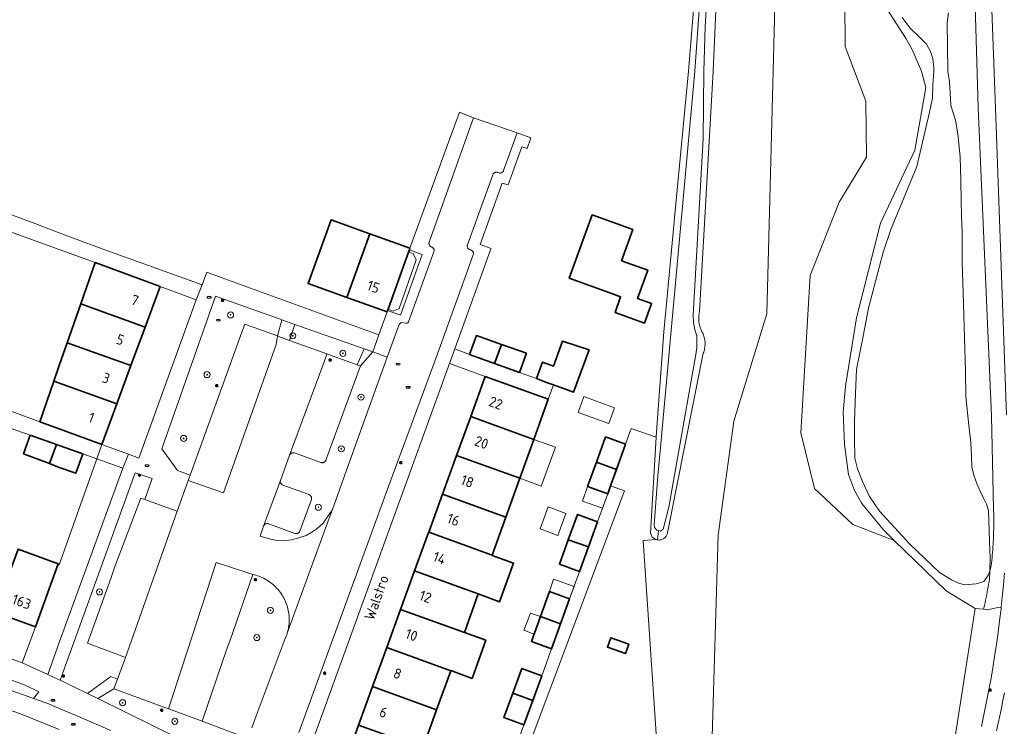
# Model space of a CAD drawing. Header units: metres. Extents: x 152610 to 160096, y 456114 to 462495.
# Tile 930 of 938: x 158995 to 159124, y 460914 to 461007. Entities that reach past the tile are written whole.
import ezdxf
from ezdxf.enums import TextEntityAlignment as Align

# ---------------------------------------------------------------- set-up
doc = ezdxf.new("R2010")
doc.units = ezdxf.units.M
doc.header["$LTSCALE"] = 0.5
doc.layers.get('0').update_dxf_attribs({"linetype": 'CONTINUOUS'})
for name, color, linetype, lineweight in [('B-PV-GR-BEPLANTING_CULTUUR_BOSPLANTSOEN-GV', 251, 'CONTINUOUS', 18), ('B-PV-GR-BEPLANTING_CULTUUR_HEESTERS-GV', 251, 'CONTINUOUS', 18), ('B-PV-GR-BEPLANTING_CULTUUR_ROOS-GV', 251, 'CONTINUOUS', 18), ('B-PV-GR-BOOM-S', 251, 'CONTINUOUS', 25), ('B-PV-GR-HAAG-GV', 251, 'CONTINUOUS', 13), ('B-PV-GW-TALUD_KRUIN-G', 251, 'CONTINUOUS', 18), ('B-PV-IE-MEUBILAIR-S', 251, 'CONTINUOUS', 25), ('B-PV-OG-BEBOUWING-GV', 6, 'CONTINUOUS', 35), ('B-PV-OG-BEBOUWING-T18', 1, 'CONTINUOUS', 18), ('B-PV-OG-BEBOUWING_OVERBOUWING-GV', 251, 'CONTINUOUS', 18), ('B-PV-OG-BEBOUWING_SCHUUR-GV', 251, 'CONTINUOUS', 18), ('B-PV-OG-TERREIN_BEGROEID-GV', 251, 'CONTINUOUS', 18), ('B-PV-OG-TERREIN_OEVER-GV', 251, 'CONTINUOUS', 18), ('B-PV-OG-TOPOGRAFIE-T18', 1, 'CONTINUOUS', 18), ('B-PV-OG-WATER_SLOOT-GV', 251, 'CONTINUOUS', 18), ('B-PV-VH-GESLOTENVERHARDING_ASFALT-GV', 251, 'CONTINUOUS', 18), ('B-PV-VH-ONVERHARD_ZAND-GV', 251, 'CONTINUOUS', 18), ('B-PV-VH-OPENVERHARDING_BETONSTRAATSTEEN-GV', 251, 'CONTINUOUS', 18), ('B-PV-VH-OPENVERHARDING_STRAATBAKSTEEN-GV', 251, 'CONTINUOUS', 18), ('B-PV-VH-OPENVERHARDING_TEGEL-GV', 251, 'CONTINUOUS', 18)]:
    doc.layers.add(name, color=color, linetype=linetype, lineweight=lineweight)
doc.styles.add('NLCS-ISO', font='NLCS-ISO.ttf')
doc.styles.add('NLCS-ISO-M750-T18', font='NLCS-ISO.ttf', dxfattribs={"height": 1.35})

# ---------------------------------------------------------------- blocks, each defined once
blk = doc.blocks.new('SIE-MEUBILAIR_PAAL_LICHTMAST-SO')
for points in [[(-0.62, 0), (-1, 0)], [(-0.71, 0.71), (-0.44, 0.44)], [(0, 1), (0, 0.62)], [(0.44, 0.44), (0.71, 0.71)], [(1, 0), (0.62, 0)], [(-0.71, -0.71), (-0.44, -0.44)], [(0, -0.62), (0, -1)], [(0.44, -0.44), (0.71, -0.71)]]:
    blk.add_lwpolyline(points)
blk.add_circle((0, 0), 0.5)
blk = doc.blocks.new('SIE-MEUBILAIR_PUT_RIOOLPUT-SO')
blk.add_ellipse((0, 0), major_axis=(1.25, 0), ratio=0.54)
at = {"style": 'NLCS-ISO'}
blk.add_text('ri', height=0.75, dxfattribs=at).set_placement((-0.04, 0.07), align=Align.MIDDLE_CENTER)
blk = doc.blocks.new('SGR-BOOM_GBKN-SO')
at = {"linetype": 'ByBlock', "lineweight": 18}
h = blk.add_hatch(color=0, dxfattribs=at)
h.dxf.hatch_style = 1
edge = h.paths.add_edge_path()
edge.add_arc((0, 0), 0.25, 0, 360)
at = {"color": 0, "linetype": 'ByBlock', "lineweight": 18}
for radius in [2, 0.25]:
    blk.add_circle((0, 0), radius, dxfattribs=at)
at = {"color": 0, "linetype": 'ByBlock', "lineweight": 18, "style": 'NLCS-ISO'}
blk.add_attdef('SOORT', (2.5, 0), '', height=1.5, dxfattribs=at)

msp = doc.modelspace()

# ---------------------------------------------------------------- linework, layer by layer
at = {"layer": 'B-PV-GR-BEPLANTING_CULTUUR_BOSPLANTSOEN-GV', "flags": 128}
for points in [[(159116.207, 460900.915), (159120.632, 460929.286), (159116.812, 460931.59), (159110.002, 460938.218), (159104.531, 460940.35), (159099.471, 460945.075), (159097.679, 460952.391), (159098.927, 460973.12), (159102.747, 460982.75), (159106.323, 460988.71), (159106.267, 460996.043), (159104.763, 461000), (159103.529, 461003.249), (159103.096, 461062.088)], [(159103.096, 461062.088), (159103.529, 461003.249), (159104.763, 461000), (159106.267, 460996.043), (159106.323, 460988.71), (159102.747, 460982.75), (159098.927, 460973.12), (159097.679, 460952.391), (159099.471, 460945.075), (159104.531, 460940.35), (159110.002, 460938.218), (159108.511, 460939.669), (159105.721, 460943.104), (159104.747, 460944.82), (159103.969, 460946.927), (159103.426, 460950.866), (159103.273, 460955.117), (159103.587, 460958.549), (159105.037, 460967.557), (159108.178, 460979.997), (159112.7, 460989.591), (159114.17, 460997.844), (159113.574, 461000), (159112.356, 461002.864), (159111.561, 461004.262), (159107.754, 461010.24)], [(159094.967, 461036.293), (159094.021, 461000), (159093.19, 460968.083), (159088.881, 460953.949), (159086.795, 460938.936), (159085.997, 460912.437)], [(159085.997, 460912.437), (159086.795, 460938.936), (159088.881, 460953.949), (159093.19, 460968.083), (159094.021, 461000), (159094.967, 461036.293)], [(159087.112, 461021.918), (159086.127, 461000), (159084.353, 460968.36), (159084.315, 460968.19), (159084.284, 460968.018), (159084.262, 460967.846), (159084.247, 460967.672), (159084.24, 460967.498), (159084.242, 460967.323), (159084.251, 460967.149), (159084.268, 460966.976), (159084.294, 460966.804), (159084.327, 460966.632), (159084.368, 460966.463), (159084.416, 460966.296), (159084.473, 460966.131), (159084.537, 460965.969), (159084.608, 460965.81), (159084.61, 460965.805), (159084.655, 460965.726), (159084.731, 460965.581), (159084.799, 460965.433), (159084.86, 460965.282), (159084.914, 460965.128), (159084.96, 460964.971), (159084.998, 460964.812), (159085.028, 460964.652), (159085.051, 460964.49), (159085.065, 460964.328), (159085.072, 460964.165), (159085.07, 460964.002), (159085.061, 460963.839), (159085.043, 460963.677), (159085.018, 460963.516), (159084.985, 460963.356), (159084.944, 460963.198), (159084.895, 460963.042), (159084.839, 460962.889), (159080.116, 460939.258), (159080.1, 460939.176), (159080.075, 460939.084), (159080.042, 460938.994), (159080.002, 460938.907), (159079.954, 460938.825), (159079.9, 460938.746), (159079.84, 460938.672), (159079.773, 460938.604), (159079.701, 460938.541), (159079.624, 460938.484), (159079.543, 460938.435), (159079.457, 460938.392), (159079.369, 460938.356), (159079.277, 460938.328), (159079.184, 460938.308), (159079.077, 460938.295), (159078.97, 460938.291), (159078.812, 460938.307), (159078.765, 460938.312), (159078.567, 460938.368), (159076.926, 460938.216), (159079.72, 460896.52)], [(159079.72, 460896.52), (159076.926, 460938.216), (159078.567, 460938.368), (159078.113, 460938.689), (159077.863, 460939.186), (159078.627, 460951.832), (159075.349, 460952.959), (159074.605, 460950.912), (159073.404, 460947.6), (159072.613, 460945.419), (159074.445, 460944.757), (159054.909, 460892.726)]]:
    msp.add_lwpolyline(points, dxfattribs=at)
for points in [[(159008.371, 460947.753), (159004.926, 460948.977), (159000, 460935.05), (158999.871, 460935.166), (158996.846, 460926.855), (158995.119, 460922.115), (158998.469, 460920.603), (159000, 460924.796)], [(159075.012, 460924.588), (159074.577, 460923.355), (159072.207, 460924.192), (159072.643, 460925.425)]]:
    msp.add_lwpolyline(points, close=True, dxfattribs=at)
at = {"layer": 'B-PV-GR-BEPLANTING_CULTUUR_HEESTERS-GV', "flags": 128}
for points in [[(159029.313, 460967.291), (159028.895, 460967.439), (159027.751, 460967.844), (159020.598, 460970.378), (159013.521, 460950.309), (159015.582, 460947.46), (159017.238, 460946.857), (159023.892, 460965.177), (159024.446, 460966.702), (159028.727, 460965.159)], [(159040.149, 460963.452), (159031.019, 460966.687), (159030.345, 460964.576), (159035.26, 460962.804), (159039.26, 460961.363)], [(159012.214, 460946.4), (159009.979, 460947.124), (159000.094, 460919.868), (159003.71, 460918.095), (159006.783, 460920.331), (159007.656, 460919.995), (159008.721, 460922.849), (159007.077, 460923.461), (159003.716, 460924.712), (159006.835, 460933.366), (159007.292, 460934.665), (159010.751, 460943.83), (159011.26, 460943.646)], [(159018.819, 460914.458), (159015.619, 460915.625), (159014.378, 460916.078), (159007.175, 460918.703), (159005.084, 460917.422), (159023.404, 460908.416), (159024.104, 460910.275), (159024.827, 460912.196)]]:
    msp.add_lwpolyline(points, close=True, dxfattribs=at)
at = {"layer": 'B-PV-GR-BEPLANTING_CULTUUR_ROOS-GV', "flags": 128}
msp.add_lwpolyline([(158974.517, 460926.904), (158970.086, 460928.527), (158969.291, 460927.364), (158968.938, 460926.3), (158968.586, 460924.272), (158968.936, 460922.191), (158977.737, 460921.583), (158985.769, 460920.373), (158993.513, 460918.539), (158995.884, 460917.721), (158996.616, 460917.45), (158997.291, 460918.333), (158995.523, 460919.208)], close=True, dxfattribs=at)
at = {"layer": 'B-PV-GR-HAAG-GV', "flags": 128}
for points in [[(159047.809, 460975.899), (159046.115, 460976.507), (159046.005, 460976.2), (159046.633, 460976), (159047.019, 460975.179), (159044.775, 460968.777), (159044.001, 460968.405), (159043.31, 460968.695), (159043.244, 460968.51), (159044.938, 460967.902)], [(159046.005, 460976.2), (159043.31, 460968.695), (159044.001, 460968.405), (159044.775, 460968.777), (159047.019, 460975.179), (159046.633, 460976)]]:
    msp.add_lwpolyline(points, close=True, dxfattribs=at)
at = {"layer": 'B-PV-GW-TALUD_KRUIN-G', "flags": 128}
for points in [[(158920.846, 461283.67), (159000, 461252.734), (159050.954, 461232.076), (159103.402, 461215.606), (159108.794, 461210.039), (159111.73, 461204.033), (159113.819, 461185.315), (159108.312, 461129.97), (159103.096, 461062.088), (159103.529, 461003.249), (159104.763, 461000), (159106.267, 460996.043), (159106.323, 460988.71), (159102.747, 460982.75), (159098.927, 460973.12), (159097.679, 460952.391), (159099.471, 460945.075), (159104.531, 460940.35), (159110.002, 460938.218)], [(159120.632, 460929.286), (159116.207, 460900.915), (159116.275, 460898.992), (159115.436, 460896.769), (159114.445, 460895.084), (159113.914, 460892.596), (159113.186, 460890.43), (159112.783, 460887.93), (159112.376, 460886.124), (159111.166, 460883.727), (159109.987, 460881.78), (159105.964, 460880.556)]]:
    msp.add_lwpolyline(points, dxfattribs=at)
at = {"layer": 'B-PV-OG-BEBOUWING-GV', "flags": 128}
for points in [[(159070.192, 460981.089), (159067.177, 460972.75), (159072.544, 460970.817), (159073.947, 460970.319), (159073.209, 460968.242), (159077.111, 460966.855), (159078.031, 460969.446), (159076.189, 460970.101), (159077.513, 460973.824), (159074.068, 460975.048), (159075.549, 460979.159)], [(159040.91, 460978.588), (159035.797, 460980.424), (159032.769, 460972.059), (159037.894, 460970.219)], [(159046.183, 460976.695), (159040.91, 460978.588), (159037.894, 460970.219), (159043.176, 460968.322), (159043.244, 460968.51), (159043.31, 460968.695), (159046.005, 460976.2), (159046.115, 460976.507)], [(159013.286, 460971.664), (159004.741, 460974.806), (159002.845, 460969.389), (159011.314, 460966.332)], [(159011.314, 460966.332), (159002.845, 460969.389), (159001.05, 460964.261), (159009.443, 460961.273)], [(159058.248, 460964.033), (159054.943, 460965.201), (159054.05, 460962.735), (159057.345, 460961.539)], [(159009.443, 460961.273), (159001.05, 460964.261), (159000, 460961.263), (158999.279, 460959.202), (159007.573, 460956.215)], [(159061.53, 460962.874), (159058.248, 460964.033), (159057.345, 460961.539), (159060.617, 460960.352)], [(159062.844, 460959.544), (159064.316, 460959.01), (159065.102, 460958.724), (159067.743, 460957.766), (159069.789, 460963.329), (159066.298, 460964.489), (159065.106, 460961.192), (159063.635, 460961.725)], [(159007.573, 460956.215), (158999.279, 460959.202), (158997.414, 460953.872), (159000, 460952.924), (159005.597, 460950.872)], [(159064.414, 460956.83), (159056.12, 460959.832), (159054.197, 460954.544), (159062.51, 460951.538)], [(159062.51, 460951.538), (159054.197, 460954.544), (159052.34, 460949.437), (159060.67, 460946.426)], [(158999.619, 460950.86), (158996.173, 460952.082), (158995.303, 460949.631), (158998.699, 460948.35)], [(159000, 460950.725), (158999.619, 460950.86), (158998.699, 460948.35), (159000, 460947.859), (159002.177, 460947.085), (159003.079, 460949.631)], [(159074.605, 460950.912), (159071.955, 460951.874), (159070.754, 460948.558), (159073.404, 460947.6)], [(159060.67, 460946.426), (159052.34, 460949.437), (159050.483, 460944.33), (159058.83, 460941.312)], [(159073.404, 460947.6), (159070.754, 460948.558), (159069.593, 460945.349), (159072.24, 460944.389), (159072.613, 460945.419)], [(159058.83, 460941.312), (159050.483, 460944.33), (159048.66, 460939.316), (159057.024, 460936.292)], [(159070.899, 460940.69), (159068.254, 460941.65), (159067.055, 460938.338), (159069.7, 460937.382)], [(159057.024, 460936.292), (159048.66, 460939.316), (159048.658, 460939.311), (159046.812, 460934.231), (159055.192, 460931.201), (159055.19, 460931.197), (159058.011, 460930.175), (159059.84, 460935.256), (159057.019, 460936.278)], [(159069.7, 460937.382), (159067.055, 460938.338), (159065.885, 460935.105), (159068.528, 460934.147)], [(158999.871, 460935.166), (158994.571, 460937.095), (158991.526, 460928.791), (158996.846, 460926.855)], [(159055.192, 460931.201), (159046.812, 460934.231), (159046.811, 460934.228), (159044.967, 460929.158), (159053.364, 460926.121), (159055.19, 460931.197)], [(159067.227, 460930.557), (159064.585, 460931.515), (159063.397, 460928.235), (159066.039, 460927.279)], [(159053.364, 460926.121), (159044.967, 460929.158), (159043.145, 460924.148), (159043.144, 460924.145), (159051.558, 460921.103), (159051.56, 460921.108), (159054.383, 460920.092), (159056.187, 460925.105)], [(159066.039, 460927.279), (159063.397, 460928.235), (159062.204, 460924.938), (159064.844, 460923.981)], [(159075.012, 460924.588), (159072.643, 460925.425), (159072.207, 460924.192), (159074.577, 460923.355)], [(159051.558, 460921.103), (159043.144, 460924.145), (159041.273, 460919), (159049.705, 460915.952)], [(159063.562, 460920.444), (159060.925, 460921.402), (159059.745, 460918.143), (159062.382, 460917.189)], [(159049.705, 460915.952), (159041.273, 460919), (159039.436, 460913.949), (159047.885, 460910.894)], [(159062.382, 460917.189), (159059.745, 460918.143), (159058.578, 460914.919), (159061.212, 460913.961)], [(159047.885, 460910.894), (159039.436, 460913.949), (159037.552, 460908.767), (159046.018, 460905.706)]]:
    msp.add_lwpolyline(points, close=True, dxfattribs=at)
at = {"layer": 'B-PV-OG-BEBOUWING_OVERBOUWING-GV', "flags": 128}
for points in [[(159065.36, 460950.507), (159062.51, 460951.538), (159060.67, 460946.426), (159063.492, 460945.406)], [(159072.24, 460944.389), (159069.593, 460945.349), (159068.907, 460943.413), (159071.554, 460942.496)], [(159066.741, 460941.807), (159064.421, 460942.663), (159063.347, 460939.754), (159065.667, 460938.897)], [(159067.813, 460932.175), (159065.125, 460933.146), (159064.585, 460931.515), (159067.227, 460930.557)]]:
    msp.add_lwpolyline(points, close=True, dxfattribs=at)
at = {"layer": 'B-PV-OG-BEBOUWING_SCHUUR-GV', "flags": 128}
for points in [[(159073.138, 460955.698), (159069.114, 460957.175), (159068.353, 460955.101), (159072.377, 460953.625)], [(159063.397, 460928.235), (159062.053, 460928.67), (159061.201, 460926.415), (159062.556, 460925.911)]]:
    msp.add_lwpolyline(points, close=True, dxfattribs=at)
at = {"layer": 'B-PV-OG-TERREIN_BEGROEID-GV', "flags": 128}
for points in [[(159119.371, 461052.122), (159121.032, 460995.166), (159122.81, 460954.656), (159123.078, 460942.418), (159123.099, 460941.602), (159123.103, 460941.249), (159123.105, 460940.896), (159123.105, 460940.543), (159123.102, 460940.19), (159123.097, 460939.837), (159123.089, 460939.484), (159123.079, 460939.132), (159123.067, 460938.779), (159123.052, 460938.426), (159123.034, 460938.074), (159123.014, 460937.722), (159122.991, 460937.37), (159122.967, 460937.017), (159122.939, 460936.666), (159122.909, 460936.314), (159122.877, 460935.963), (159122.842, 460935.611), (159122.805, 460935.261), (159122.765, 460934.91), (159122.595, 460934.229), (159122.592, 460934.023), (159122.575, 460933.782), (159122.557, 460933.477), (159122.53, 460933.161), (159122.476, 460932.812), (159122.419, 460932.464), (159122.36, 460932.116), (159122.299, 460931.769), (159122.235, 460931.422), (159122.168, 460931.075), (159122.099, 460930.729), (159122.028, 460930.383), (159121.954, 460930.038), (159121.878, 460929.694), (159121.761, 460929.178), (159122.27, 460929.129), (159123.66, 460929.401), (159124.085, 460929.484), (159124.227, 460930.791), (159124.38, 460932.354), (159124.517, 460933.919)], [(159124.795, 460954.792), (159123.371, 460993.964), (159121.459, 461045.824)], [(159025.35, 460913.584), (159025.949, 460915.176), (159029.776, 460925.34), (159029.861, 460925.544), (159029.939, 460925.751), (159030.009, 460925.961), (159030.038, 460926.058), (159030.071, 460926.173), (159030.126, 460926.388), (159030.173, 460926.604), (159030.213, 460926.822), (159030.244, 460927.041), (159030.267, 460927.261), (159030.283, 460927.481), (159030.29, 460927.703), (159030.289, 460927.924), (159030.281, 460928.145), (159030.264, 460928.365), (159030.24, 460928.585), (159030.207, 460928.804), (159030.167, 460929.022), (159030.119, 460929.238), (159030.063, 460929.452), (159029.999, 460929.663), (159029.928, 460929.873), (159029.849, 460930.08), (159029.762, 460930.283), (159029.669, 460930.484), (159029.568, 460930.681), (159029.46, 460930.874), (159029.346, 460931.063), (159029.224, 460931.248), (159029.096, 460931.428), (159028.962, 460931.604), (159028.821, 460931.775), (159028.674, 460931.94), (159028.521, 460932.1), (159028.363, 460932.255), (159028.199, 460932.403), (159028.03, 460932.546), (159027.856, 460932.682), (159027.676, 460932.812), (159027.493, 460932.935), (159027.305, 460933.052), (159027.113, 460933.162), (159026.917, 460933.265), (159026.717, 460933.361), (159026.515, 460933.449), (159026.309, 460933.53), (159026.1, 460933.603), (159025.889, 460933.669), (159025.675, 460933.727), (159025.501, 460933.769), (159022.485, 460924.986), (159022.041, 460923.825), (159018.819, 460914.458), (159024.827, 460912.196)], [(159121.467, 460913.746), (159121.798, 460915.282), (159122.114, 460916.82), (159122.414, 460918.362), (159122.697, 460919.907), (159122.965, 460921.454), (159123.216, 460923.005), (159123.45, 460924.558), (159123.669, 460926.113), (159123.871, 460927.67), (159124.057, 460929.23), (159124.085, 460929.484), (159123.66, 460929.401), (159122.27, 460929.129), (159121.761, 460929.178), (159120.632, 460929.286), (159116.207, 460900.915)], [(159000, 460913.366), (158994.901, 460915.406), (158992.622, 460916.196)]]:
    msp.add_lwpolyline(points, dxfattribs=at)
msp.add_lwpolyline([(159041.294, 460963.047), (159039.681, 460961.211), (159039.119, 460959.684), (159035.109, 460948.799), (159035.101, 460948.778), (159035.072, 460948.721), (159035.037, 460948.669), (159034.996, 460948.621), (159034.949, 460948.579), (159034.896, 460948.543), (159034.84, 460948.514), (159034.781, 460948.493), (159034.719, 460948.479), (159034.656, 460948.473), (159034.593, 460948.474), (159034.531, 460948.484), (159034.47, 460948.502), (159030.982, 460949.759), (159030.963, 460949.765), (159030.901, 460949.78), (159030.838, 460949.787), (159030.775, 460949.786), (159030.712, 460949.777), (159030.651, 460949.761), (159030.592, 460949.736), (159030.537, 460949.705), (159030.487, 460949.667), (159030.441, 460949.623), (159030.402, 460949.573), (159030.369, 460949.519), (159030.343, 460949.461), (159029.124, 460946.149), (159029.109, 460946.087), (159029.103, 460946.024), (159029.104, 460945.961), (159029.114, 460945.898), (159029.131, 460945.837), (159029.156, 460945.779), (159029.188, 460945.725), (159029.226, 460945.674), (159029.271, 460945.63), (159029.321, 460945.591), (159029.375, 460945.558), (159029.433, 460945.533), (159032.907, 460944.282), (159032.965, 460944.257), (159033.019, 460944.224), (159033.069, 460944.185), (159033.114, 460944.141), (159033.152, 460944.09), (159033.184, 460944.036), (159033.209, 460943.977), (159033.226, 460943.917), (159033.236, 460943.854), (159033.237, 460943.791), (159033.231, 460943.728), (159033.216, 460943.666), (159033.207, 460943.638), (159031.671, 460939.468), (159031.662, 460939.444), (159031.633, 460939.388), (159031.598, 460939.336), (159031.556, 460939.288), (159031.509, 460939.246), (159031.457, 460939.21), (159031.4, 460939.182), (159031.341, 460939.16), (159031.279, 460939.147), (159031.216, 460939.141), (159031.153, 460939.143), (159031.091, 460939.153), (159031.03, 460939.171), (159028.288, 460940.175), (159027.563, 460940.44), (159027.534, 460940.449), (159027.473, 460940.464), (159027.41, 460940.47), (159027.346, 460940.468), (159027.284, 460940.459), (159027.223, 460940.441), (159027.165, 460940.416), (159027.111, 460940.384), (159027.06, 460940.345), (159027.016, 460940.301), (159026.977, 460940.251), (159026.945, 460940.196), (159026.92, 460940.138), (159026.455, 460938.828), (159027.808, 460938.403), (159028.69, 460938.254), (159029.508, 460938.208), (159030.588, 460938.321), (159031.562, 460938.576), (159032.525, 460938.916), (159033.278, 460939.341), (159033.936, 460939.76), (159034.746, 460940.514), (159035.435, 460941.493), (159035.979, 460942.317), (159037.842, 460947.492), (159043.201, 460962.371)], close=True, dxfattribs=at)
at = {"layer": 'B-PV-OG-TERREIN_OEVER-GV', "flags": 128}
for points in [[(159117.16, 461007.677), (159116.966, 461006.36), (159117.059, 461000), (159117.279, 460998.603), (159117.376, 460997.101), (159117.449, 460995.475), (159118.075, 460993.552), (159118.366, 460991.758), (159118.676, 460988.754), (159118.771, 460985.556), (159118.808, 460982.963), (159118.865, 460980.915), (159118.942, 460978.712), (159118.939, 460974.851), (159119.073, 460970.872), (159119.263, 460964.925), (159119.396, 460960.576), (159119.413, 460957.183), (159119.82, 460953.361), (159120.072, 460951.138), (159120.188, 460949.344), (159120.206, 460947.94), (159120.478, 460946.828), (159120.926, 460945.619), (159121.374, 460944.624), (159121.744, 460943.824), (159122.133, 460943.005), (159122.405, 460942.166), (159122.604, 460936.871), (159122.635, 460936.043), (159122.595, 460934.229), (159122.765, 460934.91), (159122.805, 460935.261), (159122.842, 460935.611), (159122.877, 460935.963), (159122.909, 460936.314), (159122.939, 460936.666), (159122.967, 460937.017), (159122.991, 460937.37), (159123.014, 460937.722), (159123.034, 460938.074), (159123.052, 460938.426), (159123.067, 460938.779), (159123.079, 460939.132), (159123.089, 460939.484), (159123.097, 460939.837), (159123.102, 460940.19), (159123.105, 460940.543), (159123.105, 460940.896), (159123.103, 460941.249), (159123.099, 460941.602), (159123.078, 460942.418), (159122.81, 460954.656), (159121.032, 460995.166), (159119.371, 461052.122)], [(159084.751, 461022.637), (159082.902, 461000), (159081.219, 460982.531), (159080.734, 460977.389), (159079.626, 460965.686), (159078.741, 460953.731), (159078.627, 460951.832), (159077.863, 460939.186), (159078.113, 460938.689), (159078.567, 460938.368), (159078.765, 460938.312), (159078.812, 460938.307), (159078.943, 460939.536), (159078.709, 460939.595), (159078.398, 460939.927), (159078.378, 460940.277), (159078.87, 460946.751), (159079.205, 460950.475), (159083.739, 461000), (159084.997, 461017.937)], [(159085.706, 461016.623), (159085.102, 461005.836), (159084.915, 461000), (159084.831, 460991.09), (159083.508, 460967.905), (159083.526, 460966.95), (159083.721, 460965.955), (159083.973, 460965.155), (159083.992, 460964.317), (159083.992, 460963.634), (159083.855, 460962.718), (159080.291, 460942.616), (159079.567, 460939.75), (159079.177, 460939.477), (159078.943, 460939.536), (159078.812, 460938.307), (159078.97, 460938.291), (159079.077, 460938.295), (159079.184, 460938.308), (159079.277, 460938.328), (159079.369, 460938.356), (159079.457, 460938.392), (159079.543, 460938.435), (159079.624, 460938.484), (159079.701, 460938.541), (159079.773, 460938.604), (159079.84, 460938.672), (159079.9, 460938.746), (159079.954, 460938.825), (159080.002, 460938.907), (159080.042, 460938.994), (159080.075, 460939.084), (159080.1, 460939.176), (159080.116, 460939.258), (159084.839, 460962.889), (159084.895, 460963.042), (159084.944, 460963.198), (159084.985, 460963.356), (159085.018, 460963.516), (159085.043, 460963.677), (159085.061, 460963.839), (159085.07, 460964.002), (159085.072, 460964.165), (159085.065, 460964.328), (159085.051, 460964.49), (159085.028, 460964.652), (159084.998, 460964.812), (159084.96, 460964.971), (159084.914, 460965.128), (159084.86, 460965.282), (159084.799, 460965.433), (159084.731, 460965.581), (159084.655, 460965.726), (159084.61, 460965.805), (159084.608, 460965.81), (159084.537, 460965.969), (159084.473, 460966.131), (159084.416, 460966.296), (159084.368, 460966.463), (159084.327, 460966.632), (159084.294, 460966.804), (159084.268, 460966.976), (159084.251, 460967.149), (159084.242, 460967.323), (159084.24, 460967.498), (159084.247, 460967.672), (159084.262, 460967.846), (159084.284, 460968.018), (159084.315, 460968.19), (159084.353, 460968.36), (159086.127, 461000), (159087.112, 461021.918)], [(159107.754, 461010.24), (159111.561, 461004.262), (159112.356, 461002.864), (159113.574, 461000), (159114.17, 460997.844), (159112.7, 460989.591), (159108.178, 460979.997), (159105.037, 460967.557), (159103.587, 460958.549), (159103.273, 460955.117), (159103.426, 460950.866), (159103.969, 460946.927), (159104.747, 460944.82), (159105.721, 460943.104), (159108.511, 460939.669), (159110.002, 460938.218), (159116.812, 460931.59), (159120.632, 460929.286), (159121.761, 460929.178), (159121.878, 460929.694), (159121.954, 460930.038), (159122.028, 460930.383), (159122.099, 460930.729), (159122.168, 460931.075), (159122.235, 460931.422), (159122.299, 460931.769), (159122.36, 460932.116), (159122.419, 460932.464), (159122.476, 460932.812), (159122.53, 460933.161), (159122.557, 460933.477), (159122.575, 460933.782), (159122.592, 460934.023), (159122.595, 460934.229), (159122.399, 460933.703), (159121.794, 460932.845), (159120.78, 460932.554), (159119.239, 460932.418), (159118.518, 460932.614), (159117.543, 460933.044), (159115.945, 460934.039), (159112.009, 460937.786), (159108.053, 460942.099), (159106.729, 460944.03), (159105.794, 460945.981), (159105.152, 460947.678), (159104.821, 460949.082), (159104.745, 460951.695), (159104.767, 460953.957), (159104.867, 460957.604), (159105.006, 460960.743), (159105.906, 460965.149), (159106.611, 460968.795), (159108.546, 460976.184), (159109.563, 460979.187), (159112.962, 460987.452), (159114.644, 460994.627), (159115.016, 460996.499), (159115.056, 460998.156), (159115.197, 461000), (159115.19, 461000.476), (159115.094, 461001.658), (159114.777, 461002.589), (159114.232, 461003.544), (159113.261, 461004.539), (159112.064, 461005.716), (159111.031, 461007.063)]]:
    msp.add_lwpolyline(points, dxfattribs=at)
at = {"layer": 'B-PV-OG-WATER_SLOOT-GV', "flags": 128}
for points in [[(159084.997, 461017.937), (159083.739, 461000), (159079.205, 460950.475), (159078.87, 460946.751), (159078.378, 460940.277), (159078.398, 460939.927), (159078.709, 460939.595), (159078.943, 460939.536), (159079.177, 460939.477), (159079.567, 460939.75), (159080.291, 460942.616), (159083.855, 460962.718), (159083.992, 460963.634), (159083.992, 460964.317), (159083.973, 460965.155), (159083.721, 460965.955), (159083.526, 460966.95), (159083.508, 460967.905), (159084.831, 460991.09), (159084.915, 461000), (159085.102, 461005.836), (159085.706, 461016.623)], [(159111.031, 461007.063), (159112.064, 461005.716), (159113.261, 461004.539), (159114.232, 461003.544), (159114.777, 461002.589), (159115.094, 461001.658), (159115.19, 461000.476), (159115.197, 461000), (159115.056, 460998.156), (159115.016, 460996.499), (159114.644, 460994.627), (159112.962, 460987.452), (159109.563, 460979.187), (159108.546, 460976.184), (159106.611, 460968.795), (159105.906, 460965.149), (159105.006, 460960.743), (159104.867, 460957.604), (159104.767, 460953.957), (159104.745, 460951.695), (159104.821, 460949.082), (159105.152, 460947.678), (159105.794, 460945.981), (159106.729, 460944.03), (159108.053, 460942.099), (159112.009, 460937.786), (159115.945, 460934.039), (159117.543, 460933.044), (159118.518, 460932.614), (159119.239, 460932.418), (159120.78, 460932.554), (159121.794, 460932.845), (159122.399, 460933.703), (159122.595, 460934.229), (159122.635, 460936.043), (159122.604, 460936.871), (159122.405, 460942.166), (159122.133, 460943.005), (159121.744, 460943.824), (159121.374, 460944.624), (159120.926, 460945.619), (159120.478, 460946.828), (159120.206, 460947.94), (159120.188, 460949.344), (159120.072, 460951.138), (159119.82, 460953.361), (159119.413, 460957.183), (159119.396, 460960.576), (159119.263, 460964.925), (159119.073, 460970.872), (159118.939, 460974.851), (159118.942, 460978.712), (159118.865, 460980.915), (159118.808, 460982.963), (159118.771, 460985.556), (159118.676, 460988.754), (159118.366, 460991.758), (159118.075, 460993.552), (159117.449, 460995.475), (159117.376, 460997.101), (159117.279, 460998.603), (159117.059, 461000), (159116.966, 461006.36), (159117.16, 461007.677)]]:
    msp.add_lwpolyline(points, dxfattribs=at)
at = {"layer": 'B-PV-VH-GESLOTENVERHARDING_ASFALT-GV', "flags": 128}
for points in [[(159006.775, 460913.225), (159002.218, 460915.216), (159000, 460916.137), (158998.699, 460916.678), (158996.616, 460917.45), (158995.884, 460917.721), (158993.513, 460918.539)], [(158992.622, 460916.196), (158994.901, 460915.406), (159000, 460913.366)]]:
    msp.add_lwpolyline(points, dxfattribs=at)
at = {"layer": 'B-PV-VH-ONVERHARD_ZAND-GV', "flags": 128}
for points in [[(159047.809, 460975.899), (159046.115, 460976.507), (159046.005, 460976.2), (159046.633, 460976), (159047.019, 460975.179), (159044.775, 460968.777), (159044.001, 460968.405), (159043.31, 460968.695), (159043.244, 460968.51), (159044.938, 460967.902)], [(159047.019, 460975.179), (159046.633, 460976), (159046.005, 460976.2), (159043.31, 460968.695), (159044.001, 460968.405), (159044.775, 460968.777)]]:
    msp.add_lwpolyline(points, close=True, dxfattribs=at)
at = {"layer": 'B-PV-VH-OPENVERHARDING_BETONSTRAATSTEEN-GV', "flags": 128}
for points in [[(159031.558, 460912.983), (159041.532, 460940.307), (159043.406, 460945.477), (159049.619, 460962.191), (159054.528, 460975.818), (159054.536, 460975.843), (159054.551, 460975.904), (159054.557, 460975.967), (159054.556, 460976.03), (159054.546, 460976.093), (159054.529, 460976.154), (159054.504, 460976.212), (159054.472, 460976.266), (159054.434, 460976.317), (159054.389, 460976.362), (159054.339, 460976.4), (159054.285, 460976.433), (159054.227, 460976.458), (159054.066, 460976.516), (159054.008, 460976.541), (159053.954, 460976.573), (159053.904, 460976.612), (159053.859, 460976.656), (159053.82, 460976.706), (159053.788, 460976.761), (159053.764, 460976.819), (159053.746, 460976.88), (159053.737, 460976.942), (159053.735, 460977.005), (159053.742, 460977.068), (159053.756, 460977.129), (159053.765, 460977.157), (159057.119, 460986.376), (159057.144, 460986.434), (159057.177, 460986.488), (159057.216, 460986.538), (159057.261, 460986.582), (159057.311, 460986.621), (159057.366, 460986.653), (159057.424, 460986.677), (159057.485, 460986.694), (159057.547, 460986.703), (159057.611, 460986.705), (159057.673, 460986.698), (159057.735, 460986.683), (159057.763, 460986.674), (159057.885, 460986.629), (159057.946, 460986.611), (159058.008, 460986.6), (159058.071, 460986.598), (159058.134, 460986.603), (159058.196, 460986.617), (159058.255, 460986.637), (159058.312, 460986.666), (159058.364, 460986.701), (159058.412, 460986.743), (159058.454, 460986.79), (159058.49, 460986.842), (159058.518, 460986.899), (159058.53, 460986.928), (159060.312, 460991.875), (159054.553, 460993.888), (159048.727, 460977.503), (159048.721, 460977.486), (159048.706, 460977.424), (159048.699, 460977.361), (159048.699, 460977.298), (159048.708, 460977.236), (159048.725, 460977.175), (159048.749, 460977.116), (159048.78, 460977.061), (159048.818, 460977.011), (159048.862, 460976.965), (159048.911, 460976.926), (159048.965, 460976.893), (159049.023, 460976.867), (159049.047, 460976.858), (159049.105, 460976.832), (159049.159, 460976.799), (159049.208, 460976.76), (159049.252, 460976.714), (159049.29, 460976.664), (159049.321, 460976.609), (159049.345, 460976.55), (159049.362, 460976.489), (159049.371, 460976.427), (159049.371, 460976.364), (159049.364, 460976.301), (159049.349, 460976.239), (159049.342, 460976.219), (159045.997, 460967.009), (159045.927, 460966.902), (159045.897, 460966.877), (159045.821, 460966.855), (159045.659, 460966.855), (159045.095, 460966.92), (159045.006, 460966.902), (159044.933, 460966.845), (159044.792, 460966.65), (159044.492, 460965.929), (159044.479, 460965.907), (159044.454, 460965.849), (159043.201, 460962.371), (159037.842, 460947.492), (159035.979, 460942.317), (159035.567, 460941.174), (159030.038, 460926.058), (159030.009, 460925.961), (159029.939, 460925.751), (159029.861, 460925.544), (159029.776, 460925.34), (159025.949, 460915.176), (159025.35, 460913.584)], [(159124.515, 460918.171), (159124.319, 460917.169), (159124.116, 460916.169), (159123.906, 460915.17), (159123.689, 460914.173), (159123.466, 460913.177)]]:
    msp.add_lwpolyline(points, dxfattribs=at)
for points in [[(159028.56, 460964.025), (159028.727, 460965.159), (159024.446, 460966.702), (159023.892, 460965.177), (159017.238, 460946.857), (159016.972, 460946.124), (159021.642, 460944.511)], [(159030.343, 460949.461), (159030.369, 460949.519), (159030.402, 460949.573), (159030.441, 460949.623), (159030.487, 460949.667), (159030.537, 460949.705), (159030.592, 460949.736), (159030.651, 460949.761), (159030.712, 460949.777), (159030.775, 460949.786), (159030.838, 460949.787), (159030.901, 460949.78), (159030.963, 460949.765), (159030.982, 460949.759), (159034.47, 460948.502), (159034.531, 460948.484), (159034.593, 460948.474), (159034.656, 460948.473), (159034.719, 460948.479), (159034.781, 460948.493), (159034.84, 460948.514), (159034.896, 460948.543), (159034.949, 460948.579), (159034.996, 460948.621), (159035.037, 460948.669), (159035.072, 460948.721), (159035.101, 460948.778), (159035.109, 460948.799), (159039.119, 460959.684), (159039.681, 460961.211), (159039.26, 460961.363), (159035.26, 460962.804), (159034.871, 460961.75)], [(159029.109, 460946.087), (159029.124, 460946.149), (159026.92, 460940.138), (159026.945, 460940.196), (159026.977, 460940.251), (159027.016, 460940.301), (159027.06, 460940.345), (159027.111, 460940.384), (159027.165, 460940.416), (159027.223, 460940.441), (159027.284, 460940.459), (159027.346, 460940.468), (159027.41, 460940.47), (159027.473, 460940.464), (159027.534, 460940.449), (159027.563, 460940.44), (159028.288, 460940.175), (159031.03, 460939.171), (159031.091, 460939.153), (159031.153, 460939.143), (159031.216, 460939.141), (159031.279, 460939.147), (159031.341, 460939.16), (159031.4, 460939.182), (159031.457, 460939.21), (159031.509, 460939.246), (159031.556, 460939.288), (159031.598, 460939.336), (159031.633, 460939.388), (159031.662, 460939.444), (159031.671, 460939.468), (159033.207, 460943.638), (159033.216, 460943.666), (159033.231, 460943.728), (159033.237, 460943.791), (159033.236, 460943.854), (159033.226, 460943.917), (159033.209, 460943.977), (159033.184, 460944.036), (159033.152, 460944.09), (159033.114, 460944.141), (159033.069, 460944.185), (159033.019, 460944.224), (159032.965, 460944.257), (159032.907, 460944.282), (159029.433, 460945.533), (159029.375, 460945.558), (159029.321, 460945.591), (159029.271, 460945.63), (159029.226, 460945.674), (159029.188, 460945.725), (159029.156, 460945.779), (159029.131, 460945.837), (159029.114, 460945.898), (159029.104, 460945.961), (159029.103, 460946.024)], [(159074.445, 460944.757), (159072.613, 460945.419), (159072.24, 460944.389), (159070.899, 460940.69), (159069.7, 460937.382), (159068.528, 460934.147), (159067.227, 460930.557), (159066.039, 460927.279), (159064.844, 460923.981), (159063.562, 460920.444), (159062.382, 460917.189), (159061.212, 460913.961), (159059.863, 460910.236), (159058.687, 460906.989), (159057.517, 460903.759), (159056.132, 460899.933), (159054.924, 460896.599), (159053.538, 460893.294), (159053.21, 460892.502), (159054.599, 460891.806), (159054.909, 460892.726)], [(159011.26, 460943.646), (159010.751, 460943.83), (159007.292, 460934.665), (159006.835, 460933.366), (159003.716, 460924.712), (159007.077, 460923.461), (159008.721, 460922.849), (159015.518, 460942.119), (159014.173, 460942.601)], [(159022.296, 460934.832), (159020.648, 460935.356), (159014.378, 460916.078), (159015.619, 460915.625), (159018.819, 460914.458), (159022.041, 460923.825), (159022.485, 460924.986), (159025.501, 460933.769)]]:
    msp.add_lwpolyline(points, close=True, dxfattribs=at)
at = {"layer": 'B-PV-VH-OPENVERHARDING_STRAATBAKSTEEN-GV', "flags": 128}
msp.add_lwpolyline([(159007.175, 460918.703), (159014.378, 460916.078), (159020.648, 460935.356), (159022.296, 460934.832), (159025.501, 460933.769), (159025.675, 460933.727), (159025.889, 460933.669), (159026.1, 460933.603), (159026.309, 460933.53), (159026.515, 460933.449), (159026.717, 460933.361), (159026.917, 460933.265), (159027.113, 460933.162), (159027.305, 460933.052), (159027.493, 460932.935), (159027.676, 460932.812), (159027.856, 460932.682), (159028.03, 460932.546), (159028.199, 460932.403), (159028.363, 460932.255), (159028.521, 460932.1), (159028.674, 460931.94), (159028.821, 460931.775), (159028.962, 460931.604), (159029.096, 460931.428), (159029.224, 460931.248), (159029.346, 460931.063), (159029.46, 460930.874), (159029.568, 460930.681), (159029.669, 460930.484), (159029.762, 460930.283), (159029.849, 460930.08), (159029.928, 460929.873), (159029.999, 460929.663), (159030.063, 460929.452), (159030.119, 460929.238), (159030.167, 460929.022), (159030.207, 460928.804), (159030.24, 460928.585), (159030.264, 460928.365), (159030.281, 460928.145), (159030.289, 460927.924), (159030.29, 460927.703), (159030.283, 460927.481), (159030.267, 460927.261), (159030.244, 460927.041), (159030.213, 460926.822), (159030.173, 460926.604), (159030.126, 460926.388), (159030.071, 460926.173), (159030.038, 460926.058), (159035.567, 460941.174), (159035.979, 460942.317), (159035.435, 460941.493), (159034.746, 460940.514), (159033.936, 460939.76), (159033.278, 460939.341), (159032.525, 460938.916), (159031.562, 460938.576), (159030.588, 460938.321), (159029.508, 460938.208), (159028.69, 460938.254), (159027.808, 460938.403), (159026.455, 460938.828), (159026.92, 460940.138), (159029.124, 460946.149), (159030.343, 460949.461), (159034.871, 460961.75), (159035.26, 460962.804), (159030.345, 460964.576), (159028.935, 460965.084), (159028.727, 460965.159), (159028.56, 460964.025), (159021.642, 460944.511), (159016.972, 460946.124), (159015.518, 460942.119), (159008.721, 460922.849), (159007.656, 460919.995)], close=True, dxfattribs=at)
at = {"layer": 'B-PV-VH-OPENVERHARDING_TEGEL-GV', "flags": 128}
for points in [[(159121.459, 461045.824), (159123.371, 460993.964), (159124.795, 460954.792)], [(159030.994, 460905.304), (159051.399, 460961.545), (159052.089, 460963.447), (159056.818, 460976.481), (159056.886, 460976.669), (159055.437, 460977.191), (159058.352, 460985.282), (159059.126, 460985.041), (159060.932, 460990.057), (159061.619, 460989.809), (159062.127, 460991.222), (159060.312, 460991.875), (159058.53, 460986.928), (159058.518, 460986.899), (159058.49, 460986.842), (159058.454, 460986.79), (159058.412, 460986.743), (159058.364, 460986.701), (159058.312, 460986.666), (159058.255, 460986.637), (159058.196, 460986.617), (159058.134, 460986.603), (159058.071, 460986.598), (159058.008, 460986.6), (159057.946, 460986.611), (159057.885, 460986.629), (159057.763, 460986.674), (159057.735, 460986.683), (159057.673, 460986.698), (159057.611, 460986.705), (159057.547, 460986.703), (159057.485, 460986.694), (159057.424, 460986.677), (159057.366, 460986.653), (159057.311, 460986.621), (159057.261, 460986.582), (159057.216, 460986.538), (159057.177, 460986.488), (159057.144, 460986.434), (159057.119, 460986.376), (159053.765, 460977.157), (159053.756, 460977.129), (159053.742, 460977.068), (159053.735, 460977.005), (159053.737, 460976.942), (159053.746, 460976.88), (159053.764, 460976.819), (159053.788, 460976.761), (159053.82, 460976.706), (159053.859, 460976.656), (159053.904, 460976.612), (159053.954, 460976.573), (159054.008, 460976.541), (159054.066, 460976.516), (159054.227, 460976.458), (159054.285, 460976.433), (159054.339, 460976.4), (159054.389, 460976.362), (159054.434, 460976.317), (159054.472, 460976.266), (159054.504, 460976.212), (159054.529, 460976.154), (159054.546, 460976.093), (159054.556, 460976.03), (159054.557, 460975.967), (159054.551, 460975.904), (159054.536, 460975.843), (159054.528, 460975.818), (159049.619, 460962.191), (159043.406, 460945.477), (159041.532, 460940.307), (159031.558, 460912.983)], [(158992.644, 460953.336), (158996.173, 460952.082), (158999.619, 460950.86), (159000, 460950.725), (159003.079, 460949.631), (159004.926, 460948.977), (159005.597, 460950.872), (159000, 460952.924), (158997.414, 460953.872), (158984.205, 460958.714)], [(159023.404, 460908.416), (159005.084, 460917.422), (159003.71, 460918.095), (159000.094, 460919.868), (159000, 460919.911), (158998.469, 460920.603), (158995.119, 460922.115), (158938.78, 460942.631)], [(159124.517, 460933.919), (159124.38, 460932.354), (159124.227, 460930.791), (159124.085, 460929.484), (159124.057, 460929.23), (159123.871, 460927.67), (159123.669, 460926.113), (159123.45, 460924.558), (159123.216, 460923.005), (159122.965, 460921.454), (159122.697, 460919.907), (159122.414, 460918.362), (159122.114, 460916.82), (159121.798, 460915.282), (159121.467, 460913.746)], [(158974.517, 460926.904), (158995.523, 460919.208), (158997.291, 460918.333), (158996.616, 460917.45), (158998.699, 460916.678), (159000, 460916.137), (159002.218, 460915.216), (159006.775, 460913.225)], [(159123.466, 460913.177), (159123.689, 460914.173), (159123.906, 460915.17), (159124.116, 460916.169), (159124.319, 460917.169), (159124.515, 460918.171)]]:
    msp.add_lwpolyline(points, dxfattribs=at)
for points in [[(159054.553, 460993.888), (159052.735, 460994.628), (159051.112, 460990.187), (159050.404, 460988.25), (159046.183, 460976.695), (159046.115, 460976.507), (159047.809, 460975.899), (159044.938, 460967.902), (159043.244, 460968.51), (159043.176, 460968.322), (159042.093, 460965.312), (159041.294, 460963.047), (159043.201, 460962.371), (159044.454, 460965.849), (159044.479, 460965.907), (159044.492, 460965.929), (159044.792, 460966.65), (159044.933, 460966.845), (159045.006, 460966.902), (159045.095, 460966.92), (159045.659, 460966.855), (159045.821, 460966.855), (159045.897, 460966.877), (159045.927, 460966.902), (159045.997, 460967.009), (159049.342, 460976.219), (159049.349, 460976.239), (159049.364, 460976.301), (159049.371, 460976.364), (159049.371, 460976.427), (159049.362, 460976.489), (159049.345, 460976.55), (159049.321, 460976.609), (159049.29, 460976.664), (159049.252, 460976.714), (159049.208, 460976.76), (159049.159, 460976.799), (159049.105, 460976.832), (159049.047, 460976.858), (159049.023, 460976.867), (159048.965, 460976.893), (159048.911, 460976.926), (159048.862, 460976.965), (159048.818, 460977.011), (159048.78, 460977.061), (159048.749, 460977.116), (159048.725, 460977.175), (159048.708, 460977.236), (159048.699, 460977.298), (159048.699, 460977.361), (159048.706, 460977.424), (159048.721, 460977.486), (159048.727, 460977.503)], [(158996.928, 460979.896), (158991.919, 460981.747), (158991.09, 460979.504), (158991.729, 460979.287), (158991.799, 460979.48), (159000, 460976.519), (159004.741, 460974.806), (159013.29, 460971.676), (159018.045, 460969.915), (159018.839, 460971.89), (159005.176, 460976.818), (159000, 460978.75)], [(159021.335, 460972.839), (159019.426, 460973.549), (159018.839, 460971.89), (159018.045, 460969.915), (159010.476, 460949.084), (159009.127, 460949.578), (159008.371, 460947.753), (159000, 460924.796), (158998.469, 460920.603), (159000, 460919.911), (159000.094, 460919.868), (159009.979, 460947.124), (159012.214, 460946.4), (159011.26, 460943.646), (159014.173, 460942.601), (159015.518, 460942.119), (159016.972, 460946.124), (159017.238, 460946.857), (159015.582, 460947.46), (159013.521, 460950.309), (159020.598, 460970.378), (159027.751, 460967.844), (159028.895, 460967.439), (159029.313, 460967.291), (159031.019, 460966.687), (159040.149, 460963.452), (159041.294, 460963.047), (159042.093, 460965.312)], [(159029.313, 460967.291), (159028.727, 460965.159), (159028.935, 460965.084), (159030.345, 460964.576), (159031.019, 460966.687)], [(159041.294, 460963.047), (159040.149, 460963.452), (159039.26, 460961.363), (159039.681, 460961.211)], [(159054.05, 460962.735), (159052.089, 460963.447), (159051.399, 460961.545), (159056.12, 460959.832), (159064.414, 460956.83), (159065.102, 460958.724), (159064.316, 460959.01), (159062.844, 460959.544), (159060.617, 460960.352), (159057.345, 460961.539)], [(159009.127, 460949.578), (159005.597, 460950.872), (159004.926, 460948.977), (159008.371, 460947.753)], [(159007.656, 460919.995), (159006.783, 460920.331), (159003.71, 460918.095), (159005.084, 460917.422), (159007.175, 460918.703)]]:
    msp.add_lwpolyline(points, close=True, dxfattribs=at)

# ---------------------------------------------------------------- block references
at = {"layer": 'B-PV-GR-BOOM-S', "xscale": 0.2, "yscale": 0.2, "zscale": 0.2}
for p in [(159022.563, 460967.933), (159030.763, 460965.174), (159037.356, 460962.868), (159019.472, 460960.069), (159039.746, 460957.104), (159016.382, 460951.669), (159037.153, 460950.3), (159034.131, 460942.61), (159005.295, 460931.467), (159027.817, 460929.042), (159026.022, 460925.46), (159008.338, 460916.884), (159015.219, 460914.431)]:
    msp.add_blockref('SGR-BOOM_GBKN-SO', p, dxfattribs=at)
at = {"layer": 'B-PV-IE-MEUBILAIR-S', "xscale": 0.2, "yscale": 0.2, "zscale": 0.2}
for name, p in [('SIE-MEUBILAIR_PUT_RIOOLPUT-SO', (159019.736, 460970.244)), ('SIE-MEUBILAIR_PAAL_LICHTMAST-SO', (159021.504, 460969.853)), ('SIE-MEUBILAIR_PUT_RIOOLPUT-SO', (159020.963, 460967.224)), ('SIE-MEUBILAIR_PAAL_LICHTMAST-SO', (159035.684, 460962.003)), ('SIE-MEUBILAIR_PUT_RIOOLPUT-SO', (159044.631, 460961.445)), ('SIE-MEUBILAIR_PAAL_LICHTMAST-SO', (159020.747, 460958.616)), ('SIE-MEUBILAIR_PUT_RIOOLPUT-SO', (159045.955, 460958.391)), ('SIE-MEUBILAIR_PUT_RIOOLPUT-SO', (159011.557, 460948.085)), ('SIE-MEUBILAIR_PAAL_LICHTMAST-SO', (159044.989, 460948.486)), ('SIE-MEUBILAIR_PAAL_LICHTMAST-SO', (159010.559, 460946.831)), ('SIE-MEUBILAIR_PAAL_LICHTMAST-SO', (159025.826, 460933.084)), ('SIE-MEUBILAIR_PAAL_LICHTMAST-SO', (159034.953, 460920.775)), ('SIE-MEUBILAIR_PAAL_LICHTMAST-SO', (159000.542, 460920.397)), ('SIE-MEUBILAIR_PAAL_LICHTMAST-SO', (159122.598, 460918.555)), ('SIE-MEUBILAIR_PUT_RIOOLPUT-SO', (158999.163, 460917.206)), ('SIE-MEUBILAIR_PAAL_LICHTMAST-SO', (159013.482, 460915.904)), ('SIE-MEUBILAIR_PUT_RIOOLPUT-SO', (159001.841, 460914.048))]:
    msp.add_blockref(name, p, dxfattribs=at)

# ---------------------------------------------------------------- texts
at = {"layer": 'B-PV-OG-BEBOUWING-T18', "style": 'NLCS-ISO-M750-T18'}
for s, rotation, p in [('15', 340.2, (159041.38, 460971.623)), ('7', 339.7, (159009.955, 460969.865)), ('5', 339.7, (159008.034, 460964.67)), ('3', 339.7, (159006.163, 460959.611)), ('22', 340, (159057.508, 460956.334)), ('1', 339.7, (159004.24, 460954.411)), ('20', 340, (159055.618, 460951.136)), ('18', 340, (159053.761, 460946.029)), ('16', 340, (159051.921, 460940.969)), ('14', 340, (159050.086, 460935.92)), ('163', 340, (158995.041, 460930.172)), ('12', 340, (159048.239, 460930.84)), ('10', 340, (159046.405, 460925.797)), ('8', 340, (159044.558, 460920.718)), ('6', 340, (159042.704, 460915.62))]:
    msp.add_text(s, height=1.35, rotation=rotation, dxfattribs=at).set_placement(p, align=Align.MIDDLE)
at = {"layer": 'B-PV-OG-TOPOGRAFIE-T18', "style": 'NLCS-ISO-M750-T18'}
msp.add_text('Walstro', height=1.35, rotation=70.6, dxfattribs=at).set_placement((159041.789, 460930.73), align=Align.MIDDLE)

doc.saveas('drawing.dxf')
